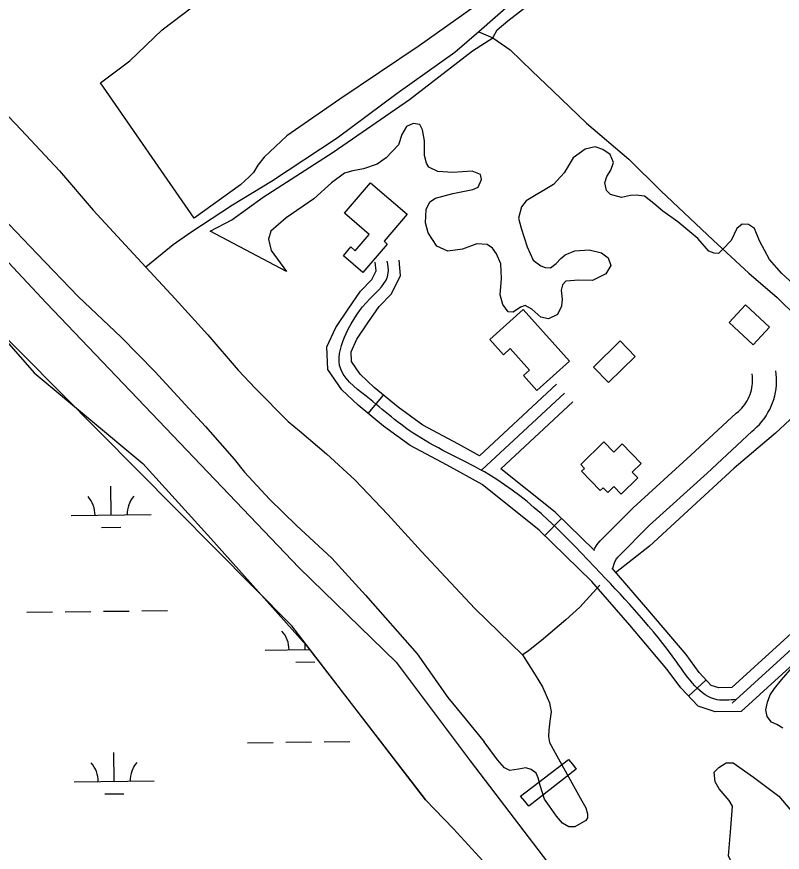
# Model space of a CAD drawing. Extents: x 3684037 to 3722149, y 433263 to 459021.
# Drawn here: x 3696117 to 3697074, y 452936 to 453979 of the extents above; entities that cross this region are included whole.
import ezdxf

# ---------------------------------------------------------------- set-up
doc = ezdxf.new("R2010")
doc.units = 0
for name, color, linetype in [('V-BLDG-OTLN', 7, 'Continuous'), ('V-BRDG-OTLN', 7, 'Continuous'), ('V-LEVE-TOET', 7, 'Continuous'), ('V-RIVR-EDGE', 7, 'Continuous'), ('V-ROAD-CNTR', 7, 'Continuous'), ('V-SITE-VEGE', 7, 'Continuous'), ('V-TOPO-SHOR', 7, 'Continuous'), ('V-WETL-SWMP', 7, 'Continuous')]:
    doc.layers.add(name, color=color, linetype=linetype)

msp = doc.modelspace()

# ---------------------------------------------------------------- linework, layer by layer
at = {"layer": 'V-BLDG-OTLN'}
for points in [[(3696605.3, 453732.5), (3696576.2, 453698.6), (3696580.2, 453695.2), (3696549.7, 453659.6), (3696525.4, 453680.5), (3696534.9, 453691.5), (3696540.2, 453686.9), (3696557.6, 453707.2), (3696526.7, 453733.7), (3696559.3, 453771.8)], [(3697037.5, 453569.4), (3697007.6, 453597.3), (3697027.8, 453619.1), (3697057.8, 453591.2)], [(3696758.1, 453537.8), (3696734, 453564.6), (3696725.4, 453556.9), (3696708.4, 453576), (3696750.2, 453613.4), (3696808.1, 453548.8), (3696767.4, 453512.4), (3696750.6, 453531.2)], [(3696837.9, 453541.3), (3696871.3, 453574.1), (3696890.2, 453554.9), (3696856.8, 453522.1)], [(3696822, 453419.9), (3696851.1, 453448.2), (3696863.6, 453435.4), (3696873.9, 453445.5), (3696897.5, 453421.2), (3696886.3, 453410.3), (3696893.4, 453403.1), (3696872.6, 453382.9), (3696863.5, 453392.2), (3696855.9, 453384.8), (3696850.2, 453390.8), (3696846.5, 453387.3), (3696823, 453411.4), (3696826.7, 453415)]]:
    msp.add_lwpolyline(points, close=True, dxfattribs=at)
at = {"layer": 'V-BRDG-OTLN'}
msp.add_lwpolyline([(3696746.9, 453005.8), (3696806.9, 453051.4), (3696811.7, 453045.6), (3696816.5, 453039.2), (3696757.1, 452993), (3696752.1, 452999.4)], close=True, dxfattribs=at)
at = {"layer": 'V-LEVE-TOET'}
for points in [[(3696627.9, 453001), (3696461.1, 453218.4), (3696075.3, 453606.9), (3695412.9, 454284.5), (3694747.3, 455001.3), (3694132.9, 455662.7), (3693840.2, 455975.5), (3693606.8, 456218.9), (3693390.2, 456442.3), (3693137.7, 456709), (3692943.4, 456915.7)], [(3693028.7, 456916.7), (3693038.7, 456906.9), (3693324.6, 456624.6), (3693426.3, 456503.8), (3693538.5, 456377.8), (3693732.6, 456194.4), (3693929.1, 455975.9), (3694180.6, 455706.2), (3694539.2, 455332.5), (3694636.7, 455231.9), (3694998.1, 454845.3), (3695305.2, 454518.5), (3695635.9, 454168.1), (3695971, 453817), (3696154, 453621.9), (3696470.1, 453290.7), (3696591.5, 453172.8), (3696683.7, 453049.7), (3696799.1, 452898.8)], [(3696627.9, 453001), (3696662.9, 452964.9), (3696741, 452880), (3696749.3, 452871), (3696758.6, 452859.2), (3696768, 452847.4), (3696770.9, 452837.4), (3696770.9, 452831)]]:
    msp.add_lwpolyline(points, dxfattribs=at)
at = {"layer": 'V-RIVR-EDGE'}
msp.add_spline([(3696491, 456957), (3696499.5, 456945.3), (3696522.4, 456915.4), (3696551.1, 456881.7), (3696592.6, 456839.6), (3696607.9, 456824.6), (3696661.6, 456762.2), (3696696.3, 456732.6), (3696736.6, 456690.4), (3696783, 456647.4), (3696798.7, 456631.6), (3696862.9, 456574.8), (3696899.6, 456542.8), (3696931.1, 456518.5), (3696942.4, 456503.5), (3696952.4, 456495), (3696962.1, 456487.7), (3696987.2, 456470.6), (3697014.6, 456451.5), (3697061, 456420.3), (3697092.5, 456395.6), (3697134.1, 456360.7), (3697166.8, 456335.5), (3697185.7, 456316.5), (3697201.5, 456298.2), (3697211.5, 456284.5), (3697233.7, 456256.1), (3697255.9, 456231), (3697279.3, 456203.8), (3697316.4, 456164.9), (3697353.5, 456124), (3697376.9, 456099.7), (3697406.3, 456076.1), (3697430.1, 456057.9), (3697450.3, 456044.9), (3697520.1, 455982.4), (3697544.3, 455963.4), (3697581.9, 455942.3), (3697614.6, 455926), (3697632.8, 455913.8), (3697662.2, 455891.9), (3697710.3, 455848.1), (3697757.4, 455800.7), (3697792.1, 455767), (3697833.3, 455729.3), (3697868.4, 455696.9), (3697895.8, 455673.4), (3697933.7, 455633.7), (3697972.9, 455598.4), (3698039.5, 455539.6), (3698090.3, 455492.1), (3698135.9, 455447.6), (3698177, 455406.6), (3698217.7, 455359.2), (3698254.4, 455321.1), (3698281.5, 455292.7), (3698316.2, 455265.5), (3698357.4, 455240.8), (3698382, 455222.1), (3698407.8, 455195), (3698430.8, 455163.4), (3698450.9, 455141.9), (3698487.7, 455113.9), (3698517.5, 455091.2), (3698534.1, 455077), (3698556.2, 455049.4), (3698582.5, 455019.8), (3698614.7, 454987), (3698657.1, 454947.3), (3698691.4, 454913.6), (3698718, 454887.3), (3698807.2, 454806.6), (3698837.4, 454775.8), (3698881.4, 454739.7), (3698910.5, 454713.7), (3698949.2, 454677.6), (3698989.1, 454637.1), (3699039.1, 454591.7), (3699066.6, 454562.9), (3699088.8, 454545.5), (3699187.2, 454465.2), (3699228.4, 454429.9), (3699268.3, 454393.8), (3699300.6, 454360.6), (3699328.8, 454330.6), (3699382.5, 454285.1), (3699427.3, 454244.2), (3699474.5, 454199.6), (3699500.3, 454170.4), (3699532.6, 454139.2), (3699563.2, 454114.5), (3699588.7, 454093.8), (3699608.4, 454073.9), (3699636.7, 454041.5), (3699659.2, 454015.6), (3699675.8, 453998.5), (3699727, 453942.6), (3699768.9, 453898), (3699807.6, 453854.7), (3699829.4, 453837.6), (3699865.8, 453811.2), (3699885.1, 453793.8), (3699924.7, 453762.6), (3699939.6, 453754.8), (3699950.9, 453754.4), (3699975.6, 453746.7), (3700001.8, 453731.2), (3700023.6, 453714.2), (3700032.9, 453700.8), (3700036.1, 453688.7), (3700042.2, 453679.4), (3700052.6, 453667.2), (3700065.9, 453651), (3700072.4, 453638.5), (3700079.6, 453627.9), (3700095.3, 453607.3), (3700141.3, 453551.4), (3700161.5, 453521.4), (3700185.6, 453491.4), (3700219.9, 453452.9), (3700237.2, 453429.8), (3700255.4, 453407.5), (3700340.9, 453326.4), (3700393.4, 453280.6), (3700435.7, 453243.7), (3700480.9, 453207.6), (3700509.2, 453188.5), (3700535, 453172.3), (3700559.3, 453156.5), (3700600.4, 453130.9), (3700613.8, 453121.2), (3700623.5, 453116.3), (3700639.2, 453100.5), (3700647.7, 453090.7), (3700674.7, 453074.9), (3700691.3, 453060.7), (3700727.6, 453033.9), (3700758.2, 453008.8), (3700801.4, 452977.5), (3700837.4, 452952.4), (3700871.7, 452924.8), (3700904, 452898.4), (3700927.8, 452881), (3700958.4, 452857.9), (3701015.3, 452808), (3701048.4, 452780.4), (3701075.5, 452763), (3701104.9, 452743.5), (3701127.2, 452730.9), (3701156.6, 452713.4), (3701182.9, 452695.6), (3701204.7, 452682.2), (3701235.4, 452666.3), (3701255.6, 452654.1), (3701285.8, 452633), (3701312.9, 452607.1), (3701321.3, 452599.8), (3701332.2, 452591.7), (3701350.4, 452577.5), (3701370.6, 452560.4), (3701389.1, 452544.6), (3701408.9, 452532), (3701434.4, 452518.6), (3701456.2, 452512.1), (3701467.1, 452506.4), (3701486, 452491), (3701499.8, 452482.1), (3701518.7, 452468.3), (3701537.7, 452454.1), (3701554.3, 452439.5), (3701575.2, 452422.9), (3701592.2, 452410.3), (3701622.5, 452387.2), (3701647.1, 452368.5), (3701696.3, 452326.7), (3701727.8, 452300.4), (3701754, 452278.9), (3701780.7, 452258.2), (3701815.4, 452234.2), (3701863.8, 452194.9), (3701890.4, 452176.2), (3701916.7, 452162), (3701938.9, 452143.3), (3701962.3, 452129.9), (3701986.9, 452112.1), (3702012, 452090.6), (3702032.9, 452074.4), (3702051.1, 452058.6), (3702109.2, 452006.7), (3702158, 451973.4), (3702192.7, 451944.2), (3702212.1, 451923.9), (3702228.2, 451910.1), (3702239.6, 451906), (3702258.9, 451893.5), (3702276.7, 451876), (3702294.8, 451861.4), (3702325.5, 451839.1), (3702353.8, 451816.4), (3702388.5, 451789.6), (3702409.1, 451772.6), (3702442.6, 451743.4), (3702493.4, 451700.4), (3702516.8, 451677.7), (3702543.8, 451656.2), (3702589, 451624.5), (3702615.7, 451603.9), (3702648.4, 451577.9), (3702681.1, 451551.1), (3702714.1, 451522.3), (3702744.8, 451496.4), (3702761.8, 451479.4), (3702791.6, 451448.6), (3702806.5, 451427.9), (3702821.8, 451408), (3702843.2, 451386.6), (3702872.3, 451361), (3702910.6, 451327.8), (3702933.2, 451303), (3702957.8, 451275.5), (3702989.2, 451239), (3703050.2, 451184.3), (3703086, 451144.9), (3703114.7, 451113.3), (3703144.5, 451080.1), (3703160.6, 451061.9), (3703178, 451046.9), (3703202.6, 451019.7), (3703240.5, 450979.6), (3703264.7, 450956.5), (3703289.7, 450930.1), (3703316.7, 450902.2), (3703339.7, 450878.7), (3703374.4, 450840.2), (3703418.4, 450788.3), (3703459.1, 450738.8), (3703496.2, 450699.5), (3703592.6, 450595.8), (3703613.2, 450579.6), (3703630.9, 450558.9), (3703650.2, 450530.5), (3703671.6, 450496.5), (3703693.4, 450468.2), (3703725.2, 450432.9), (3703758.3, 450400.9), (3703788.6, 450373.7), (3703807.1, 450353), (3703820.4, 450338), (3703843, 450309.3), (3703868.4, 450275.6), (3703879.2, 450255.8), (3703887.7, 450233.5), (3703893.7, 450223.8), (3703916.3, 450193.4), (3703936, 450167.5), (3703951, 450147.7), (3704020.7, 450060.9), (3704036.8, 450041.5), (3704044.1, 450029.8), (3704061.8, 450007.9), (3704081.2, 449986.4), (3704102.9, 449954.4), (3704113.4, 449937.8), (3704138.4, 449903.4), (3704157.7, 449880.3), (3704175.5, 449851.9), (3704189.1, 449830), (3704204.9, 449813.4), (3704221.8, 449792.8), (3704273.8, 449711.8), (3704281.4, 449690.7), (3704297.1, 449666), (3704324.1, 449622.3), (3704340.6, 449601.6), (3704382.9, 449536), (3704402.7, 449506.8), (3704416, 449482.5), (3704431.7, 449459.4), (3704449.4, 449437.2), (3704472, 449410.4), (3704491.3, 449390.6), (3704521.2, 449354.9), (3704545.8, 449323.7), (3704553.8, 449308.3), (3704563.1, 449292.1), (3704576.8, 449271.1), (3704594.9, 449242.3), (3704618.7, 449204.2), (3704654.9, 449156), (3704685.2, 449111.9), (3704709.7, 449071.8), (3704733.9, 449034.1), (3704765.7, 448985.9), (3704789.9, 448945), (3704815.3, 448906.5), (3704829.3, 448881.4), (3704849.9, 448850.2), (3704868.8, 448820.7), (3704885, 448801.6), (3704901.1, 448781), (3704914, 448762.3), (3704925.6, 448740.1), (3704932.5, 448726.7), (3704949.8, 448698.4), (3704967.6, 448682.5), (3704988.1, 448670.8), (3705014.8, 448656.9), (3705046.3, 448639.9), (3705064.1, 448624.5), (3705092.3, 448592.1), (3705105.2, 448573.4), (3705120.5, 448554), (3705145.9, 448522.8), (3705180.2, 448483.9), (3705197.5, 448460.4), (3705228.5, 448416.2), (3705268.8, 448365.6), (3705295.8, 448328.3), (3705331.7, 448279.3), (3705359.5, 448238.8), (3705380, 448203.1), (3705402.2, 448152.5), (3705422.2, 448102), (3705439.5, 448066.3), (3705459.3, 448025.4)], degree=3, dxfattribs=at)
at = {"layer": 'V-ROAD-CNTR'}
for p, q in [((3696556.4, 453483.4), (3696575.5, 453506.5)), ((3696777, 453331.1), (3696797.9, 453352.6)), ((3696956.8, 453130.7), (3696978.7, 453151.1))]:
    msp.add_line(p, q, dxfattribs=at)
for points in [[(3698386.5, 454393.3), (3697010.9, 453141.3)], [(3698396.6, 454382.2), (3697011.5, 453121.6)], [(3698406.7, 454371.1), (3697022.6, 453111.4)], [(3697022.6, 453111.4), (3696990.3, 453111.1), (3696968.8, 453117.8), (3696947.2, 453141), (3696930.2, 453163.8), (3696883.3, 453219.2), (3696835.9, 453273.8), (3696770.1, 453337.8), (3696698.8, 453394.8), (3696655.1, 453419), (3696608.8, 453443.5), (3696575.6, 453467.6), (3696543.9, 453493.8), (3696523.5, 453513.2), (3696505.8, 453538.6), (3696504.8, 453566.7), (3696515.9, 453590.9), (3696531.2, 453613.7), (3696546.8, 453636.4), (3696560.9, 453650.7), (3696566.3, 453661.7), (3696565.3, 453672.6)], [(3696695.7, 453430.8), (3696669.4, 453445.4), (3696624.7, 453469), (3696593.9, 453491.3), (3696563.8, 453516.2), (3696546.4, 453532.8), (3696535.5, 453548.5), (3696535.1, 453560.7), (3696542.2, 453576.2), (3696556, 453596.9), (3696570.1, 453617.3), (3696585.6, 453633.2), (3696596.9, 453655.9), (3696595.2, 453675.1)], [(3696861.8, 453289.2), (3696864.8, 453298.1), (3696865.4, 453299.5), (3696866, 453300.7), (3696866.7, 453301.9), (3696867.5, 453303), (3696868.4, 453304), (3696908.2, 453344), (3696979.9, 453409.2), (3697036.1, 453461.2), (3697039, 453463.6), (3697042.3, 453466.7), (3697045.5, 453469.9), (3697048.4, 453473.4), (3697051.2, 453477), (3697053.8, 453480.7), (3697056.1, 453484.6), (3697058.3, 453488.6), (3697060.2, 453492.7), (3697061.9, 453496.9), (3697063.3, 453501.2), (3697064.5, 453505.6), (3697065.5, 453510), (3697066.2, 453514.5), (3697066.6, 453519), (3697066.8, 453523.5), (3697066.8, 453528.1), (3697066.5, 453532.6), (3697066, 453536.7)], [(3696838.6, 453313), (3696839.8, 453315.3), (3696841.8, 453318.5), (3696844, 453321.6), (3696846.4, 453324.4), (3696887.4, 453365.7), (3696959.7, 453431.3), (3697016.4, 453483.8), (3697019.2, 453486.2), (3697021.3, 453488.1), (3697023.3, 453490.2), (3697025.2, 453492.4), (3697027, 453494.6), (3697028.6, 453497), (3697030.1, 453499.4), (3697031.4, 453502), (3697032.6, 453504.6), (3697033.7, 453507.2), (3697034.6, 453510), (3697035.4, 453512.7), (3697036, 453515.5), (3697036.4, 453518.4), (3697036.7, 453521.2), (3697036.8, 453524.1), (3697036.8, 453526.9), (3697036.6, 453529.8), (3697036.2, 453533.1)], [(3696695.7, 453430.8), (3696791.7, 453520)], [(3696698.6, 453413), (3696801.9, 453509.1)], [(3696722.2, 453414.5), (3696812.1, 453498.1)], [(3696839.1, 453312.6), (3696790, 453360.4), (3696722.2, 453414.5)], [(3697010.9, 453141.3), (3696994.7, 453141.1), (3696985.3, 453144), (3696970.3, 453160.2), (3696953.8, 453182.5), (3696906.1, 453238.7), (3696861.2, 453290.5)]]:
    msp.add_lwpolyline(points, dxfattribs=at)
msp.add_spline([(3697016.7, 453126.4), (3696992.5, 453126.1), (3696942, 453173.1), (3696846.9, 453284.1), (3696707.2, 453407.3), (3696616.8, 453456.3), (3696553.9, 453505), (3696520.7, 453543.6), (3696529.1, 453583.6), (3696558.4, 453626.8), (3696581.6, 453658.8), (3696580.3, 453673.9)], degree=3, dxfattribs=at)
at = {"layer": 'V-SITE-VEGE'}
for points in [[(3696734.7, 454024.3), (3696620.2, 453942.6), (3696520.9, 453876.2), (3696454.6, 453830.4), (3696426.6, 453803.5), (3696418.5, 453793.7), (3696412.9, 453784.5), (3696407.6, 453779.1), (3696396.7, 453769.3), (3696339, 453727.5), (3696221.8, 453896.5), (3696258.6, 453924.2), (3696299.1, 453962.9), (3696385.3, 454028.5)], [(3696598.4, 453832.2), (3696594.3, 453819.1), (3696579.1, 453803), (3696567.6, 453795.1), (3696550.4, 453789.1), (3696537.4, 453786.5), (3696526.8, 453783.9), (3696510.6, 453771.7), (3696488.7, 453751.6), (3696453.9, 453728), (3696434.9, 453711.3), (3696431.7, 453701.1), (3696435.2, 453687.2), (3696454.4, 453661), (3696358.8, 453711.2), (3696386, 453725.5), (3696425.1, 453753.6), (3696512.5, 453809.8), (3696607.9, 453875.7), (3696687, 453936.6), (3696712.3, 453952.9), (3696717.7, 453962.8), (3696731, 453974.1), (3696783.9, 454015.3)], [(3697096.9, 453637.2), (3697073.4, 453658.5), (3697057.8, 453675.7), (3697045.4, 453699.1), (3697039.4, 453714.4), (3697031.6, 453719.6), (3697023.9, 453720), (3697017.2, 453714.6), (3697010.2, 453699.6), (3696999.7, 453688.8), (3696994.2, 453683.2), (3696988.9, 453683.6), (3696982.1, 453686.4), (3696968.4, 453702.1), (3696943.5, 453723), (3696924.6, 453736.2), (3696913.3, 453745.7), (3696901.6, 453755.1), (3696891.5, 453756.4), (3696884.3, 453755.9), (3696873.2, 453753.3), (3696859.2, 453756.9), (3696854.3, 453762.2), (3696852.2, 453771.8), (3696854.5, 453779.5), (3696859.7, 453787.3), (3696863, 453797), (3696859, 453807), (3696849.7, 453813.2), (3696840, 453816.4), (3696827.5, 453813.8), (3696812.8, 453803), (3696801.5, 453784.1), (3696788.2, 453769.4), (3696753.8, 453749.2), (3696748.1, 453741.8), (3696744.5, 453727.3), (3696747.5, 453714.9), (3696755.1, 453691.8), (3696762.6, 453675.1), (3696772.3, 453668), (3696777.6, 453665.7), (3696784.4, 453665.3), (3696791.5, 453670.7), (3696797.2, 453677), (3696802.5, 453681.9), (3696814.9, 453686.9), (3696832.7, 453688.1), (3696848.2, 453684), (3696856.5, 453677.9), (3696859.5, 453668.3), (3696853.4, 453658.1), (3696836.7, 453649.6), (3696819.8, 453649.9), (3696803.4, 453648.7), (3696799.2, 453644.3), (3696797.8, 453637.5), (3696798.9, 453626.5), (3696798.1, 453617.8), (3696792.9, 453607.1), (3696781.9, 453601.6), (3696772.3, 453603.9), (3696761, 453613.9), (3696752.8, 453618.6), (3696746.6, 453616.5), (3696737.5, 453610.2), (3696731.2, 453610.5), (3696724.8, 453619.6), (3696721.3, 453631.6), (3696722.9, 453652.3), (3696722.2, 453670.6), (3696716.7, 453683.1), (3696711.8, 453690.2), (3696705, 453694.5), (3696692.4, 453695.3), (3696674.2, 453688.7), (3696655.9, 453686.1), (3696642.3, 453692.6), (3696631.5, 453709.3), (3696627.9, 453721.8), (3696628.7, 453738.2), (3696633.4, 453747.9), (3696640.5, 453752.3), (3696662.1, 453758.4), (3696687.1, 453763.1), (3696693.8, 453766.1), (3696698, 453775.8), (3696696.9, 453782.1), (3696686.3, 453786.2), (3696662.2, 453784.5), (3696643.4, 453785.6), (3696632.2, 453791.3), (3696629.3, 453796), (3696626.7, 453805.6), (3696627, 453823.9), (3696624.3, 453837.9), (3696620.9, 453844.6), (3696612.7, 453845.9), (3696604.5, 453841.9), (3696598.4, 453832.2)], [(3697074.5, 453090.5), (3697067, 453094.9), (3697060.3, 453098.2), (3697055.1, 453104.9), (3697053.3, 453113.5), (3697055.7, 453123), (3697059, 453132.3), (3697064.2, 453140.1), (3697072.9, 453150.9), (3697086.6, 453166.7)]]:
    msp.add_lwpolyline(points, dxfattribs=at)
at = {"layer": 'V-TOPO-SHOR'}
for points in [[(3697193.1, 454332.1), (3697146.4, 454297.1), (3697095.5, 454260.2), (3697052.6, 454227.6), (3697017.7, 454199.9), (3696983.2, 454175.1), (3696939.8, 454144), (3696901.2, 454113.9), (3696857.8, 454080.8), (3696816.7, 454054), (3696783.6, 454031.6), (3696759.1, 454013.1), (3696735.5, 453996.1), (3696694.6, 453960.2), (3696664.9, 453934.5), (3696592.7, 453883.4), (3696517.7, 453827.5), (3696435.5, 453773.4), (3696386.8, 453743.6), (3696334.9, 453709.5), (3696312.7, 453694.4), (3696278.6, 453666.3)], [(3696694.6, 453960.2), (3696712.3, 453952.9), (3696734, 453937.9), (3696761.5, 453911.1), (3696787.2, 453886.7), (3696829.2, 453846.3), (3696882.3, 453801.3), (3696922, 453761.8), (3696987.7, 453699.9), (3697032.2, 453659), (3697067.4, 453628.5), (3697115.8, 453581.1)], [(3696091, 453870.9), (3696122.9, 453837.9), (3696170.5, 453786.5), (3696212.6, 453737.6), (3696278.6, 453666.3), (3696315.2, 453626.8), (3696355.9, 453581.9), (3696394, 453537.7), (3696415.7, 453514.6), (3696456.4, 453473.7), (3696470.6, 453461.9), (3696504.5, 453433), (3696539.7, 453400.7), (3696581.1, 453357.2), (3696623.2, 453311), (3696689.8, 453239.8), (3696749.1, 453182.3), (3696765.2, 453157.3), (3696774.1, 453142), (3696783, 453122.1), (3696785.2, 453110.8), (3696783.4, 453099.4), (3696782.2, 453088), (3696781.6, 453080), (3696783.1, 453072.6), (3696792, 453056), (3696823.6, 452999.7), (3696828.4, 452991.1), (3696830.5, 452983.7), (3696830.6, 452978.4), (3696828.6, 452975), (3696814.7, 452967.5), (3696807.3, 452967.4), (3696799.2, 452971.9), (3696791.8, 452980.5), (3696782.9, 452993.1), (3696776.8, 453001.7), (3696771.2, 453019), (3696769, 453028.3), (3696766.3, 453034.3), (3696760.2, 453038.9), (3696753.5, 453040.8), (3696744.1, 453039.3), (3696733.5, 453037.8), (3696726.7, 453041.1), (3696717.9, 453051), (3696701.5, 453073.5)], [(3696099.1, 453728.6), (3696142.5, 453683.1), (3696194.1, 453629.7), (3696247.7, 453579), (3696289.7, 453536.2), (3696327.8, 453494.6), (3696352.9, 453467.5), (3696388.9, 453426.6), (3696401.8, 453410.1), (3696433.1, 453376.4), (3696467, 453343.5), (3696511, 453302.7), (3696553.1, 453256.5), (3696617.7, 453183.2), (3696655.9, 453129), (3696679.1, 453100.5), (3696701.5, 453073.5)], [(3697113.1, 453503.3), (3697065.6, 453458.8), (3697013.7, 453415.1), (3696955.9, 453361.9), (3696907.9, 453317.8), (3696865.4, 453284.5)], [(3696846.1, 453269), (3696820.8, 453241.7), (3696803.4, 453225.7), (3696775.6, 453201.9), (3696756.3, 453186.9), (3696749.1, 453182.3)], [(3697133.4, 452862.4), (3697127.9, 452879.8), (3697121.4, 452890.2), (3697106.7, 452901), (3697093.3, 452902), (3697068.3, 452899.3), (3697036.8, 452900.6), (3697011.5, 452921.2), (3697006.7, 452931), (3697009.7, 452965.9), (3697011.6, 452993.3), (3697007.5, 453000.2), (3696995, 453014.6), (3696990.3, 453023.3), (3696988.9, 453035.5), (3696994.6, 453041.4), (3697003.9, 453047.3), (3697012.6, 453047.4), (3697037.9, 453029.2), (3697069.6, 453005.8), (3697106.4, 452962.1), (3697129.5, 452933.9), (3697140.7, 452923)]]:
    msp.add_lwpolyline(points, dxfattribs=at)
at = {"layer": 'V-WETL-SWMP'}
for p, q in [((3696235.1, 453356.7), (3696234.7, 453392.6)), ((3696185.1, 453356.1), (3696285.1, 453357.2)), ((3696223.3, 453341.1), (3696247.3, 453341.4)), ((3696129.7, 453235.3), (3696161.7, 453235.7)), ((3696177.7, 453235.9), (3696209.7, 453236.3)), ((3696225.7, 453236.5), (3696257.7, 453236.8)), ((3696273.7, 453237), (3696305.7, 453237.4)), ((3696427.6, 453188.1), (3696483.1, 453188.7)), ((3696477.6, 453188.6), (3696477.5, 453195.8)), ((3696465.8, 453173.1), (3696489.8, 453173.4)), ((3696405.5, 453072.4), (3696437.5, 453072.7)), ((3696453.5, 453072.9), (3696485.5, 453073.3)), ((3696501.5, 453073.5), (3696533.5, 453073.9)), ((3696239, 453024), (3696238.6, 453060)), ((3696189, 453023.4), (3696289, 453024.6)), ((3696227.2, 453008.4), (3696251.2, 453008.7))]:
    msp.add_line(p, q, dxfattribs=at)
msp.add_lwpolyline([(3695028.9, 454712.2), (3695085.5, 454655.6), (3695164.8, 454587.6), (3695258.3, 454468.7), (3695351.7, 454366.7), (3695476.3, 454222.3), (3695555.6, 454148.7), (3695620.7, 454086.4), (3695685.9, 454026.9), (3695739.7, 453961.8), (3695821.8, 453882.5), (3695850.1, 453848.5), (3696017.2, 453672.9), (3696139, 453534.2), (3696274.9, 453420.9), (3696359.9, 453327.4), (3696478.8, 453194.3), (3696627.9, 453001), (3696662.9, 452964.9), (3696741, 452880)], dxfattribs=at)
for centre, start, end in [((3696179.9, 453356.5), 359.8949, 41.4385), ((3696290.4, 453357.8), 139.8949, 181.4385), ((3696422.3, 453188.5), 359.8949, 41.4385), ((3696183.8, 453023.8), 359.8949, 41.4385), ((3696294.2, 453025.1), 139.8949, 181.4385)]:
    msp.add_arc(centre, 35.2, start, end, dxfattribs=at)

doc.saveas('drawing.dxf')
